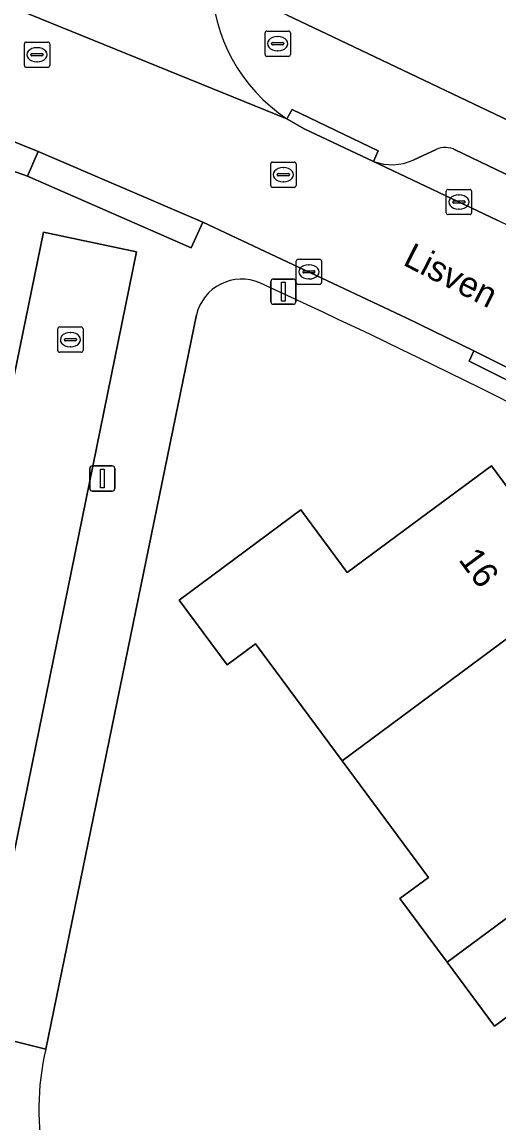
# Model space of a CAD drawing. Extents: x 163426 to 164192, y 380329 to 381641.
# Drawn here: x 163685.05 to 163703.91, y 381389.63 to 381433.16 of the extents above; entities that cross this region are included whole.
import ezdxf

# ---------------------------------------------------------------- set-up
doc = ezdxf.new("R2010")
doc.units = 0
for name, color, linetype in [('IMGEO_Brandkraan', 7, 'Continuous'), ('IMGEO_Erf', 7, 'Continuous'), ('IMGEO_Fietspad_open', 7, 'Continuous'), ('IMGEO_Kolk', 7, 'Continuous'), ('IMGEO_Lichtmast', 7, 'Continuous'), ('IMGEO_Muur', 7, 'Continuous'), ('IMGEO_Openbare_ruimte_label', 7, 'Continuous'), ('IMGEO_Pand', 7, 'Continuous'), ('IMGEO_Pand_nummerreeks', 7, 'Continuous'), ('IMGEO_Parkeervlak_open', 7, 'Continuous'), ('IMGEO_Rijbaan_lokaal_open', 7, 'Continuous'), ('IMGEO_Rioolput', 7, 'Continuous'), ('IMGEO_Voetpad_open', 7, 'Continuous')]:
    doc.layers.add(name, color=color, linetype=linetype)

msp = doc.modelspace()

# ---------------------------------------------------------------- linework, layer by layer
at = {"layer": 'IMGEO_Brandkraan'}
for p, q in [((163694.661, 381431.873), (163694.661, 381432.725)), ((163694.736, 381432.799), (163695.588, 381432.799)), ((163695.662, 381432.725), (163695.662, 381431.873)), ((163694.92, 381432.293), (163694.92, 381432.305)), ((163695.358, 381432.256), (163694.96, 381432.256)), ((163694.963, 381432.342), (163695.361, 381432.342)), ((163695.149, 381432.579), (163695.174, 381432.579)), ((163695.404, 381432.305), (163695.404, 381432.293)), ((163695.588, 381431.799), (163694.736, 381431.799)), ((163695.172, 381432.019), (163695.147, 381432.019))]:
    msp.add_line(p, q, dxfattribs=at)
for points in [[(163694.661, 381431.873), (163694.661, 381432.725)], [(163694.736, 381432.799), (163695.588, 381432.799)], [(163695.662, 381432.725), (163695.662, 381431.873)], [(163695.588, 381431.799), (163694.736, 381431.799)]]:
    msp.add_lwpolyline(points, dxfattribs=at)
for centre, radius, start, end in [((163694.738, 381432.723), 0.0765, 91.552, 178.448), ((163694.738, 381432.723), 0.0765, 91.552, 178.448), ((163695.586, 381432.723), 0.0765, 1.552, 88.448), ((163695.586, 381432.723), 0.0765, 1.552, 88.448), ((163694.96, 381432.302), 0.0403, 85.8775, 175.7526), ((163694.957, 381432.292), 0.0366, 178.938, 274.7102), ((163695.361, 381432.299), 0.043, 264.8664, 352.4533), ((163695.365, 381432.304), 0.0386, 1.7309, 96.639), ((163694.738, 381431.875), 0.0765, 181.552, 268.448), ((163694.738, 381431.875), 0.0765, 181.552, 268.448), ((163695.586, 381431.875), 0.0765, 271.552, 358.448), ((163695.586, 381431.875), 0.0765, 271.552, 358.448)]:
    msp.add_arc(centre, radius, start, end, dxfattribs=at)
for centre, major_axis, ratio, start_param, end_param in [((163695.148, 381432.299), (-0.387, 0.002), 0.722429, 4.712389, 7.853982), ((163695.173, 381432.299), (-0.39, 0.002), 0.717154, 1.570796, 4.712389)]:
    msp.add_ellipse(centre, major_axis=major_axis, ratio=ratio, start_param=start_param, end_param=end_param, dxfattribs=at)
at = {"layer": 'IMGEO_Erf'}
for points in [[(163695.531, 381433.433), (163697.615, 381432.44), (163705.696, 381428.587)], [(163691.947, 381421.577), (163685.986, 381392.518)]]:
    msp.add_lwpolyline(points, dxfattribs=at)
msp.add_lwpolyline([(163703.732, 381393.425), (163701.861, 381395.954), (163699.995, 381398.476), (163701.119, 381399.308), (163697.705, 381403.922), (163694.28, 381408.55), (163693.155, 381407.718), (163691.26, 381410.28), (163696.07, 381413.86), (163697.91, 381411.37), (163701.103, 381413.73), (163703.62, 381415.59), (163707.097, 381410.893), (163707.897, 381409.812), (163709.102, 381410.704), (163711.601, 381407.329), (163710.396, 381406.436), (163710.574, 381406.195), (163706.556, 381403.221), (163704.865, 381401.969), (163706.678, 381399.52), (163708.55, 381396.99)], close=True, dxfattribs=at)
for centre, radius, start, end in [((163693.736, 381421.141), 1.842, 67.1295, 166.3113), ((163560.918, 381132.308), 319.749, 61.35495, 65.31551), ((163696.399, 381390.119), 10.686, 167.0234, 215.7266)]:
    msp.add_arc(centre, radius, start, end, dxfattribs=at)
at = {"layer": 'IMGEO_Fietspad_open'}
msp.add_lwpolyline([(163689.574, 381424.058), (163685.892, 381424.838), (163679.125, 381391.772), (163677.639, 381384.509), (163681.363, 381383.781), (163683.28, 381393.186)], close=True, dxfattribs=at)
at = {"layer": 'IMGEO_Kolk'}
for p, q in [((163701.901, 381426.536), (163702.753, 381426.536)), ((163701.826, 381425.61), (163701.826, 381426.462)), ((163702.128, 381426.079), (163702.526, 381426.079)), ((163702.314, 381426.316), (163702.339, 381426.316)), ((163702.827, 381426.462), (163702.827, 381425.61)), ((163702.085, 381426.03), (163702.085, 381426.042)), ((163702.523, 381425.993), (163702.125, 381425.993)), ((163702.337, 381425.756), (163702.312, 381425.756)), ((163702.569, 381426.042), (163702.569, 381426.03)), ((163702.753, 381425.536), (163701.901, 381425.536)), ((163695.892, 381422.846), (163695.892, 381423.698)), ((163695.967, 381423.772), (163696.819, 381423.772)), ((163696.38, 381423.552), (163696.405, 381423.552)), ((163696.893, 381423.698), (163696.893, 381422.846)), ((163696.151, 381423.266), (163696.151, 381423.278)), ((163696.589, 381423.229), (163696.191, 381423.229)), ((163696.194, 381423.315), (163696.592, 381423.315)), ((163696.635, 381423.278), (163696.635, 381423.266)), ((163696.819, 381422.772), (163695.967, 381422.772)), ((163696.403, 381422.992), (163696.378, 381422.992)), ((163686.463, 381420.164), (163686.463, 381421.016)), ((163686.538, 381421.09), (163687.39, 381421.09)), ((163686.951, 381420.87), (163686.976, 381420.87)), ((163687.464, 381421.016), (163687.464, 381420.164)), ((163686.722, 381420.584), (163686.722, 381420.596)), ((163687.16, 381420.547), (163686.762, 381420.547)), ((163686.765, 381420.633), (163687.163, 381420.633)), ((163687.206, 381420.596), (163687.206, 381420.584)), ((163687.39, 381420.09), (163686.538, 381420.09)), ((163686.974, 381420.31), (163686.949, 381420.31))]:
    msp.add_line(p, q, dxfattribs=at)
for points in [[(163701.901, 381426.536), (163702.753, 381426.536)], [(163701.826, 381425.61), (163701.826, 381426.462)], [(163702.827, 381426.462), (163702.827, 381425.61)], [(163702.753, 381425.536), (163701.901, 381425.536)], [(163695.892, 381422.846), (163695.892, 381423.698)], [(163695.967, 381423.772), (163696.819, 381423.772)], [(163696.893, 381423.698), (163696.893, 381422.846)], [(163696.819, 381422.772), (163695.967, 381422.772)], [(163686.463, 381420.164), (163686.463, 381421.016)], [(163686.538, 381421.09), (163687.39, 381421.09)], [(163687.464, 381421.016), (163687.464, 381420.164)], [(163687.39, 381420.09), (163686.538, 381420.09)]]:
    msp.add_lwpolyline(points, dxfattribs=at)
for centre, radius, start, end in [((163701.903, 381426.46), 0.0765, 91.552, 178.448), ((163701.903, 381426.46), 0.0765, 91.552, 178.448), ((163702.751, 381426.46), 0.0765, 1.552, 88.448), ((163702.751, 381426.46), 0.0765, 1.552, 88.448), ((163702.125, 381426.039), 0.0403, 85.8775, 175.7526), ((163702.53, 381426.041), 0.0386, 1.7309, 96.639), ((163702.122, 381426.029), 0.0366, 178.938, 274.7102), ((163702.526, 381426.036), 0.043, 264.8664, 352.4533), ((163701.903, 381425.612), 0.0765, 181.552, 268.448), ((163701.903, 381425.612), 0.0765, 181.552, 268.448), ((163702.751, 381425.612), 0.0765, 271.552, 358.448), ((163702.751, 381425.612), 0.0765, 271.552, 358.448), ((163695.969, 381423.696), 0.0765, 91.552, 178.448), ((163695.969, 381423.696), 0.0765, 91.552, 178.448), ((163696.817, 381423.696), 0.0765, 1.552, 88.448), ((163696.817, 381423.696), 0.0765, 1.552, 88.448), ((163696.191, 381423.275), 0.0403, 85.8775, 175.7526), ((163696.188, 381423.265), 0.0366, 178.938, 274.7102), ((163696.592, 381423.272), 0.043, 264.8664, 352.4533), ((163696.596, 381423.277), 0.0386, 1.7309, 96.639), ((163695.969, 381422.848), 0.0765, 181.552, 268.448), ((163695.969, 381422.848), 0.0765, 181.552, 268.448), ((163696.817, 381422.848), 0.0765, 271.552, 358.448), ((163696.817, 381422.848), 0.0765, 271.552, 358.448), ((163686.54, 381421.014), 0.0765, 91.552, 178.448), ((163686.54, 381421.014), 0.0765, 91.552, 178.448), ((163687.388, 381421.014), 0.0765, 1.552, 88.448), ((163687.388, 381421.014), 0.0765, 1.552, 88.448), ((163686.762, 381420.593), 0.0403, 85.8775, 175.7526), ((163686.759, 381420.583), 0.0366, 178.938, 274.7102), ((163687.163, 381420.59), 0.043, 264.8664, 352.4533), ((163687.167, 381420.595), 0.0386, 1.7309, 96.639), ((163686.54, 381420.166), 0.0765, 181.552, 268.448), ((163686.54, 381420.166), 0.0765, 181.552, 268.448), ((163687.388, 381420.166), 0.0765, 271.552, 358.448), ((163687.388, 381420.166), 0.0765, 271.552, 358.448)]:
    msp.add_arc(centre, radius, start, end, dxfattribs=at)
for centre, major_axis, ratio, start_param, end_param in [((163702.313, 381426.036), (-0.387, 0.002), 0.722429, 4.712389, 7.853982), ((163702.338, 381426.036), (-0.39, 0.002), 0.717154, 1.570796, 4.712389), ((163696.379, 381423.272), (-0.387, 0.002), 0.722429, 4.712389, 7.853982), ((163696.404, 381423.272), (-0.39, 0.002), 0.717154, 1.570796, 4.712389), ((163686.95, 381420.59), (-0.387, 0.002), 0.722429, 4.712389, 7.853982), ((163686.975, 381420.59), (-0.39, 0.002), 0.717154, 1.570796, 4.712389)]:
    msp.add_ellipse(centre, major_axis=major_axis, ratio=ratio, start_param=start_param, end_param=end_param, dxfattribs=at)
at = {"layer": 'IMGEO_Lichtmast'}
for p, q in [((163694.888, 381422.087), (163694.888, 381422.887)), ((163694.888, 381422.887), (163694.888, 381422.087)), ((163694.988, 381422.987), (163695.778, 381422.987)), ((163695.778, 381422.987), (163694.988, 381422.987)), ((163695.878, 381422.887), (163695.878, 381422.087)), ((163695.878, 381422.087), (163695.878, 381422.887)), ((163695.778, 381421.987), (163694.988, 381421.987)), ((163694.988, 381421.987), (163695.778, 381421.987)), ((163687.728, 381414.695), (163687.728, 381415.495)), ((163687.728, 381415.495), (163687.728, 381414.695)), ((163687.828, 381415.595), (163688.618, 381415.595)), ((163688.618, 381415.595), (163687.828, 381415.595)), ((163688.718, 381415.495), (163688.718, 381414.695)), ((163688.718, 381414.695), (163688.718, 381415.495)), ((163688.618, 381414.595), (163687.828, 381414.595)), ((163687.828, 381414.595), (163688.618, 381414.595))]:
    msp.add_line(p, q, dxfattribs=at)
for points in [[(163695.308, 381422.862), (163695.458, 381422.862), (163695.458, 381422.112), (163695.308, 381422.112), (163695.308, 381422.862)], [(163688.148, 381415.47), (163688.298, 381415.47), (163688.298, 381414.72), (163688.148, 381414.72), (163688.148, 381415.47)]]:
    msp.add_lwpolyline(points, dxfattribs=at)
for centre, start, end in [((163694.988, 381422.887), 90, 180), ((163694.988, 381422.887), 90, 180), ((163695.778, 381422.887), 0, 90), ((163695.778, 381422.887), 360, 90), ((163694.988, 381422.087), 180, 270), ((163694.988, 381422.087), 180, 270), ((163695.778, 381422.087), 270, 0), ((163695.778, 381422.087), 270, 0), ((163687.828, 381415.495), 90, 180), ((163687.828, 381415.495), 90, 180), ((163688.618, 381415.495), 0, 90), ((163688.618, 381415.495), 360, 90), ((163687.828, 381414.695), 180, 270), ((163687.828, 381414.695), 180, 270), ((163688.618, 381414.695), 270, 0), ((163688.618, 381414.695), 270, 0)]:
    msp.add_arc(centre, 0.1, start, end, dxfattribs=at)
at = {"layer": 'IMGEO_Muur'}
msp.add_lwpolyline([(163697.615, 381432.44), (163695.531, 381433.433)], dxfattribs=at)
at = {"layer": 'IMGEO_Pand'}
for points in [[(163697.705, 381403.922), (163707.097, 381410.893), (163703.62, 381415.59), (163701.103, 381413.73), (163697.91, 381411.37), (163696.07, 381413.86), (163691.26, 381410.28), (163693.155, 381407.718), (163694.28, 381408.55)], [(163701.861, 381395.954), (163706.678, 381399.52), (163704.865, 381401.969), (163706.556, 381403.221), (163710.574, 381406.195), (163710.396, 381406.436), (163711.601, 381407.329), (163709.102, 381410.704), (163707.897, 381409.812), (163707.097, 381410.893), (163697.705, 381403.922), (163701.119, 381399.308), (163699.995, 381398.476)], [(163701.861, 381395.954), (163703.732, 381393.425), (163708.55, 381396.99), (163706.678, 381399.52)]]:
    msp.add_lwpolyline(points, close=True, dxfattribs=at)
at = {"layer": 'IMGEO_Parkeervlak_open'}
for points in [[(163701.431, 381428.112), (163700.522, 381427.695)], [(163750.813, 381399.424), (163749.98, 381399.998), (163745.828, 381402.859), (163744.365, 381403.852), (163738.022, 381408.156), (163734.377, 381410.478), (163728.612, 381413.989), (163721.863, 381417.859), (163717.18, 381420.475), (163711.17, 381423.661), (163704.786, 381426.841), (163702.185, 381428.093)], [(163698.951, 381427.644), (163703.841, 381425.315)]]:
    msp.add_lwpolyline(points, dxfattribs=at)
for centre, radius, start, end in [((163701.789, 381427.353), 0.839, 61.8487, 115.2643), ((163699.676, 381429.524), 2.015, 248.9016, 294.8172), ((163574.992, 381158.74), 296.082, 60.45286, 64.20331)]:
    msp.add_arc(centre, radius, start, end, dxfattribs=at)
at = {"layer": 'IMGEO_Rijbaan_lokaal_open'}
for points in [[(163703.841, 381425.315), (163698.951, 381427.644), (163696.205, 381428.935), (163695.525, 381429.33), (163681.454, 381435.051), (163675.087, 381437.279), (163668.265, 381439.676)], [(163663.814, 381435.918), (163664.399, 381435.726), (163664.986, 381435.542), (163671.456, 381433.335), (163681.471, 381429.731), (163685.687, 381428.038), (163692.2, 381425.235), (163700.244, 381421.446), (163702.915, 381420.141), (163707.011, 381418.104), (163714.91, 381413.923), (163718.401, 381412.028), (163723.593, 381408.953), (163731.916, 381403.95), (163732.751, 381403.408), (163733.581, 381402.861), (163739.262, 381399.081), (163745.573, 381394.713), (163747.757, 381393.202)], [(163681.454, 381435.051), (163695.525, 381429.33)]]:
    msp.add_lwpolyline(points, dxfattribs=at)
for centre, radius, start, end in [((163699.191, 381434.874), 6.646, 180.8112, 236.5275), ((163574.992, 381158.74), 296.082, 60.45286, 64.20331)]:
    msp.add_arc(centre, radius, start, end, dxfattribs=at)
at = {"layer": 'IMGEO_Rioolput'}
for p, q in [((163685.14, 381431.436), (163685.14, 381432.288)), ((163685.215, 381432.362), (163686.067, 381432.362)), ((163686.141, 381432.288), (163686.141, 381431.436)), ((163685.399, 381431.856), (163685.399, 381431.868)), ((163685.837, 381431.819), (163685.439, 381431.819)), ((163685.442, 381431.905), (163685.84, 381431.905)), ((163685.628, 381432.142), (163685.653, 381432.142)), ((163685.883, 381431.868), (163685.883, 381431.856)), ((163686.067, 381431.362), (163685.215, 381431.362)), ((163685.651, 381431.582), (163685.626, 381431.582)), ((163694.885, 381426.689), (163694.885, 381427.541)), ((163694.96, 381427.615), (163695.812, 381427.615)), ((163695.373, 381427.395), (163695.398, 381427.395)), ((163695.886, 381427.541), (163695.886, 381426.689)), ((163695.144, 381427.109), (163695.144, 381427.121)), ((163695.582, 381427.072), (163695.184, 381427.072)), ((163695.187, 381427.158), (163695.585, 381427.158)), ((163695.628, 381427.121), (163695.628, 381427.109)), ((163695.812, 381426.615), (163694.96, 381426.615)), ((163695.396, 381426.835), (163695.371, 381426.835))]:
    msp.add_line(p, q, dxfattribs=at)
for points in [[(163685.14, 381431.436), (163685.14, 381432.288)], [(163685.215, 381432.362), (163686.067, 381432.362)], [(163686.141, 381432.288), (163686.141, 381431.436)], [(163686.067, 381431.362), (163685.215, 381431.362)], [(163694.885, 381426.689), (163694.885, 381427.541)], [(163694.96, 381427.615), (163695.812, 381427.615)], [(163695.886, 381427.541), (163695.886, 381426.689)], [(163695.812, 381426.615), (163694.96, 381426.615)]]:
    msp.add_lwpolyline(points, dxfattribs=at)
for centre, radius, start, end in [((163685.217, 381432.286), 0.0765, 91.552, 178.448), ((163685.217, 381432.286), 0.0765, 91.552, 178.448), ((163686.065, 381432.286), 0.0765, 1.552, 88.448), ((163686.065, 381432.286), 0.0765, 1.552, 88.448), ((163685.439, 381431.865), 0.0403, 85.8775, 175.7526), ((163685.436, 381431.855), 0.0366, 178.938, 274.7102), ((163685.84, 381431.862), 0.043, 264.8664, 352.4533), ((163685.844, 381431.867), 0.0386, 1.7309, 96.639), ((163685.217, 381431.438), 0.0765, 181.552, 268.448), ((163685.217, 381431.438), 0.0765, 181.552, 268.448), ((163686.065, 381431.438), 0.0765, 271.552, 358.448), ((163686.065, 381431.438), 0.0765, 271.552, 358.448), ((163694.962, 381427.539), 0.0765, 91.552, 178.448), ((163694.962, 381427.539), 0.0765, 91.552, 178.448), ((163695.81, 381427.539), 0.0765, 1.552, 88.448), ((163695.81, 381427.539), 0.0765, 1.552, 88.448), ((163695.184, 381427.118), 0.0403, 85.8775, 175.7526), ((163695.181, 381427.108), 0.0366, 178.938, 274.7102), ((163695.585, 381427.115), 0.043, 264.8664, 352.4533), ((163695.589, 381427.12), 0.0386, 1.7309, 96.639), ((163694.962, 381426.691), 0.0765, 181.552, 268.448), ((163694.962, 381426.691), 0.0765, 181.552, 268.448), ((163695.81, 381426.691), 0.0765, 271.552, 358.448), ((163695.81, 381426.691), 0.0765, 271.552, 358.448)]:
    msp.add_arc(centre, radius, start, end, dxfattribs=at)
for centre, major_axis, ratio, start_param, end_param in [((163685.627, 381431.862), (-0.387, 0.002), 0.722429, 4.712389, 7.853982), ((163685.652, 381431.862), (-0.39, 0.002), 0.717154, 1.570796, 4.712389), ((163695.372, 381427.115), (-0.387, 0.002), 0.722429, 4.712389, 7.853982), ((163695.397, 381427.115), (-0.39, 0.002), 0.717154, 1.570796, 4.712389)]:
    msp.add_ellipse(centre, major_axis=major_axis, ratio=ratio, start_param=start_param, end_param=end_param, dxfattribs=at)
at = {"layer": 'IMGEO_Voetpad_open'}
for points in [[(163681.985, 381428.255), (163682.853, 381427.927), (163683.72, 381427.596), (163685.261, 381427.061), (163685.687, 381428.038), (163681.471, 381429.731), (163671.456, 381433.335), (163664.986, 381435.542), (163664.399, 381435.726), (163663.814, 381435.918)], [(163705.696, 381428.587), (163697.615, 381432.44), (163695.531, 381433.433), (163692.545, 381434.78)], [(163695.525, 381429.33), (163695.727, 381429.694), (163699.132, 381428.06), (163698.951, 381427.644)], [(163700.522, 381427.695), (163701.431, 381428.112)], [(163702.185, 381428.093), (163704.786, 381426.841), (163711.17, 381423.661), (163711.394, 381424.063), (163717.399, 381420.855), (163717.18, 381420.475), (163721.863, 381417.859), (163728.612, 381413.989), (163728.867, 381414.402), (163734.639, 381410.903), (163734.377, 381410.478), (163738.022, 381408.156), (163744.365, 381403.852), (163744.617, 381404.219), (163750.225, 381400.353), (163749.98, 381399.998), (163750.813, 381399.424)], [(163747.757, 381393.202), (163745.573, 381394.713), (163739.262, 381399.081), (163739.014, 381398.709), (163733.349, 381402.487), (163733.581, 381402.861), (163732.751, 381403.408), (163731.916, 381403.95), (163723.593, 381408.953), (163723.385, 381408.584), (163718.174, 381411.632), (163718.401, 381412.028), (163714.91, 381413.923), (163707.011, 381418.104), (163706.796, 381417.705), (163702.73, 381419.738), (163702.915, 381420.141), (163700.244, 381421.446), (163692.2, 381425.235), (163691.731, 381424.219), (163685.261, 381427.061), (163683.72, 381427.596)], [(163676.227, 381393.116), (163679.125, 381391.772), (163685.892, 381424.838), (163689.574, 381424.058), (163683.28, 381393.186), (163685.986, 381392.518), (163691.947, 381421.577)], [(163685.986, 381392.518), (163683.28, 381393.186), (163681.363, 381383.781), (163677.639, 381384.509), (163679.125, 381391.772)]]:
    msp.add_lwpolyline(points, dxfattribs=at)
for points in [[(163699.132, 381428.06), (163695.727, 381429.694), (163695.525, 381429.33), (163696.205, 381428.935), (163698.951, 381427.644)], [(163685.687, 381428.038), (163685.261, 381427.061), (163691.731, 381424.219), (163692.2, 381425.235)], [(163707.011, 381418.104), (163702.915, 381420.141), (163702.73, 381419.738), (163706.796, 381417.705)]]:
    msp.add_lwpolyline(points, close=True, dxfattribs=at)
for centre, radius, start, end in [((163699.191, 381434.874), 6.646, 180.8112, 236.5275), ((163701.789, 381427.353), 0.839, 61.8487, 115.2643), ((163699.676, 381429.524), 2.015, 248.9016, 294.8172), ((163693.736, 381421.141), 1.842, 67.1295, 166.3113), ((163560.918, 381132.308), 319.749, 61.35495, 65.31551), ((163696.399, 381390.119), 10.686, 167.0234, 215.7266)]:
    msp.add_arc(centre, radius, start, end, dxfattribs=at)

# ---------------------------------------------------------------- texts
at = {"layer": 'IMGEO_Openbare_ruimte_label'}
msp.add_text('Lisven', height=1, rotation=333.0764, dxfattribs=at).set_placement((163700.068, 381423.566))
at = {"layer": 'IMGEO_Pand_nummerreeks'}
msp.add_text('16', height=1, rotation=306.5081, dxfattribs=at).set_placement((163702.285, 381411.881))

doc.saveas('drawing.dxf')
